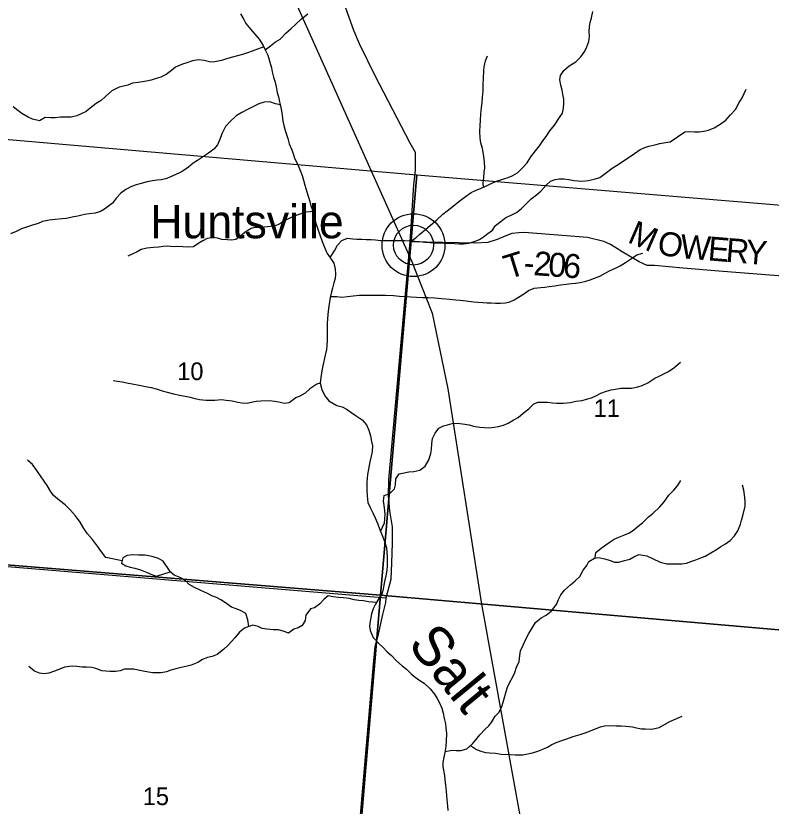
# Model space of a CAD drawing. Extents: x 0 to 42.5, y 0 to 22.
# Drawn here: x 6.921 to 7.815, y 17.417 to 18.353 of the extents above; entities that cross this region are included whole.
import ezdxf

# ---------------------------------------------------------------- set-up
doc = ezdxf.new("R2010")
doc.units = 0
for name, color, linetype in [('GM_X_County_Road', 7, 'Continuous'), ('GM_X_Major_River', 7, 'Continuous'), ('GM_X_Major_River_Text', 7, 'Continuous'), ('GM_X_Minor_River', 7, 'Continuous'), ('GM_X_Rail_Line', 7, 'Continuous'), ('GM_X_Section', 7, 'Continuous'), ('GM_X_Section_Text', 7, 'Continuous'), ('GM_X_Township_Road', 7, 'Continuous'), ('GM_X_Township_Road_Text', 7, 'Continuous'), ('GM_X_Unincorporated', 7, 'Continuous'), ('GM_X_Unincorporated_Location', 7, 'Continuous'), ('GM_X_Unincorporated_Text', 7, 'Continuous')]:
    doc.layers.add(name, color=color, linetype=linetype)

msp = doc.modelspace()

# ---------------------------------------------------------------- linework, layer by layer
at = {"layer": 'GM_X_County_Road'}
msp.add_lwpolyline([(7.30734, 17.15936), (7.34393, 17.58039), (7.34597, 17.60623), (7.34994, 17.62063), (7.35516, 17.64395), (7.35894, 17.65816), (7.3592, 17.66367), (7.36517, 17.68603), (7.36598, 17.70541), (7.36684, 17.72841), (7.36652, 17.7478), (7.36335, 17.76685), (7.36186, 17.78436), (7.3623, 17.80355), (7.38765, 18.08537), (7.39192, 18.15281), (7.39384, 18.17009), (7.39398, 18.18111), (7.39392, 18.19081), (7.38743, 18.2021), (7.346, 18.28169), (7.32772, 18.31974), (7.3211, 18.33541), (7.29585, 18.40643)], dxfattribs=at)
at = {"layer": 'GM_X_Major_River'}
for points in [[(7.18671, 18.35526), (7.19052, 18.34839), (7.19319, 18.34363), (7.19911, 18.33636), (7.20388, 18.33082), (7.20884, 18.32509), (7.21341, 18.31765), (7.21608, 18.3125), (7.21893, 18.30621), (7.22159, 18.29783), (7.2233, 18.29098), (7.22425, 18.28622), (7.22595, 18.27994), (7.22766, 18.27404), (7.22918, 18.26681), (7.23031, 18.26206), (7.23164, 18.25692), (7.23297, 18.25102), (7.2341, 18.24607), (7.23543, 18.24037), (7.23618, 18.23523), (7.23693, 18.2282), (7.23807, 18.22287), (7.23959, 18.21716), (7.24263, 18.20764), (7.24453, 18.20117), (7.24719, 18.19469), (7.24909, 18.18974), (7.25061, 18.18441), (7.25385, 18.17812), (7.25689, 18.17069), (7.25956, 18.16383), (7.26146, 18.15831), (7.26298, 18.15241), (7.26525, 18.14423), (7.26677, 18.13909), (7.26886, 18.1328), (7.27019, 18.12785), (7.2719, 18.1229), (7.2738, 18.11586), (7.2755, 18.10863), (7.27797, 18.10139), (7.2833, 18.0854), (7.28577, 18.0795), (7.28939, 18.07149)], [(7.28939, 18.07149), (7.29339, 18.06576), (7.2972, 18.06004), (7.29872, 18.05338), (7.29928, 18.04673), (7.29869, 18.04198), (7.29734, 18.03648), (7.2958, 18.03023), (7.29407, 18.02454), (7.29291, 18.01942), (7.29136, 18.00917), (7.29058, 18.0031), (7.2896, 17.99456), (7.2894, 17.98848), (7.28936, 17.96835), (7.28896, 17.96246), (7.28838, 17.95772), (7.28683, 17.95089), (7.28432, 17.93857), (7.28297, 17.9325), (7.2818, 17.92472), (7.28102, 17.91807), (7.28311, 17.91046), (7.28673, 17.90303), (7.2915, 17.89691), (7.30066, 17.89153), (7.30697, 17.88977), (7.31309, 17.88669), (7.31862, 17.88285), (7.32359, 17.8794), (7.33066, 17.87441), (7.336, 17.86867), (7.33866, 17.86238), (7.34075, 17.85553), (7.34189, 17.84887), (7.34283, 17.84355), (7.34263, 17.83709), (7.34147, 17.8314), (7.33973, 17.82476), (7.33837, 17.81623), (7.33721, 17.80978), (7.33623, 17.80048), (7.33641, 17.79079), (7.33658, 17.78452), (7.33752, 17.77653), (7.34019, 17.77082), (7.34342, 17.76433), (7.34609, 17.75843), (7.34913, 17.75119), (7.35123, 17.74566), (7.35408, 17.7388), (7.35636, 17.7329), (7.35788, 17.72814), (7.3594, 17.723), (7.35996, 17.71825), (7.36033, 17.7116), (7.36051, 17.70685), (7.36031, 17.70115), (7.35992, 17.6964), (7.35895, 17.68995), (7.3574, 17.68332), (7.35547, 17.6744), (7.35431, 17.66928), (7.35105, 17.6638), (7.34663, 17.65642), (7.34375, 17.65074), (7.34183, 17.64506), (7.34009, 17.63614), (7.3395, 17.63045), (7.34025, 17.62513), (7.34387, 17.61674), (7.35036, 17.60986), (7.35532, 17.60545), (7.36047, 17.59972), (7.36563, 17.5955), (7.37154, 17.58938), (7.37803, 17.58325), (7.38338, 17.57923), (7.38892, 17.57387), (7.39369, 17.56984), (7.39884, 17.56601), (7.404, 17.56274), (7.41144, 17.55604), (7.41641, 17.54973), (7.41965, 17.54458), (7.42231, 17.53962), (7.42498, 17.53315), (7.42649, 17.52744), (7.42801, 17.52116), (7.42934, 17.51469), (7.42971, 17.50994), (7.43065, 17.50309), (7.43025, 17.49417), (7.42966, 17.48791), (7.42869, 17.48069), (7.42753, 17.47519), (7.42618, 17.46894), (7.42636, 17.46362), (7.42825, 17.45335), (7.42881, 17.44821), (7.42937, 17.44251)], [(7.42937, 17.44251), (7.43012, 17.43472), (7.43049, 17.42978), (7.43105, 17.42502), (7.4318, 17.41723), (7.43198, 17.4121)]]:
    msp.add_lwpolyline(points, dxfattribs=at)
at = {"layer": 'GM_X_Minor_River'}
for points in [[(7.38838, 18.08631), (7.38868, 18.08634), (7.39424, 18.0901), (7.39922, 18.09443), (7.40554, 18.09971), (7.41168, 18.10479), (7.41915, 18.11119), (7.42643, 18.11798), (7.43122, 18.12174), (7.43831, 18.12758), (7.44521, 18.13304), (7.45306, 18.13868), (7.45977, 18.14357), (7.46494, 18.14581), (7.47145, 18.14861), (7.47623, 18.15086), (7.48408, 18.1546), (7.48963, 18.15684), (7.49863, 18.15962), (7.50361, 18.16148), (7.50839, 18.16316), (7.51471, 18.16672), (7.52142, 18.1737), (7.52621, 18.17861), (7.53024, 18.1858), (7.5358, 18.19278), (7.54079, 18.19863), (7.54482, 18.20468), (7.54866, 18.20978), (7.55307, 18.2164), (7.55825, 18.22339), (7.5642, 18.23246), (7.56784, 18.23738), (7.569, 18.24326), (7.56959, 18.24914), (7.56941, 18.25408), (7.56846, 18.25998), (7.56733, 18.26473), (7.56581, 18.27082), (7.56487, 18.27691), (7.56564, 18.28203), (7.56967, 18.28789), (7.57561, 18.29335), (7.58366, 18.29823), (7.58941, 18.30408), (7.5942, 18.31088), (7.59689, 18.31618), (7.59901, 18.32225), (7.59979, 18.3287), (7.59961, 18.33402), (7.59981, 18.3401), (7.60059, 18.34484), (7.60213, 18.35015), (7.60368, 18.35792)], [(7.21608, 18.3125), (7.2224, 18.3172), (7.22834, 18.3219), (7.2337, 18.32491), (7.24022, 18.33208), (7.24673, 18.33754), (7.25191, 18.34263), (7.259, 18.34903), (7.26628, 18.35506)], [(7.21422, 18.31609), (7.20384, 18.31221), (7.19618, 18.30922), (7.18929, 18.3068), (7.18336, 18.30552), (7.17742, 18.30385), (7.17034, 18.30162), (7.16422, 18.29977), (7.15656, 18.29811), (7.15159, 18.29777), (7.14356, 18.29973), (7.13706, 18.30073), (7.12979, 18.29926), (7.12309, 18.29722), (7.11811, 18.29554), (7.10988, 18.292), (7.1049, 18.28804), (7.09877, 18.28334), (7.09226, 18.28016), (7.08709, 18.27867), (7.08097, 18.27663), (7.07542, 18.27534), (7.07063, 18.27462), (7.06547, 18.27389), (7.05877, 18.27299), (7.05341, 18.27075), (7.04327, 18.26836), (7.03465, 18.26405), (7.02699, 18.25727), (7.02181, 18.25237), (7.01607, 18.24899), (7.00898, 18.24334), (7.004, 18.23939), (6.99883, 18.23696), (6.99289, 18.23434), (6.98639, 18.23268), (6.98007, 18.23273), (6.97357, 18.23258), (6.96726, 18.23187), (6.96228, 18.23191), (6.9554, 18.23234), (6.94889, 18.22858), (6.94048, 18.23035), (6.93532, 18.23286), (6.92787, 18.23709), (6.92309, 18.24055), (6.91775, 18.24515)], [(7.4742, 18.14991), (7.47414, 18.15505), (7.47472, 18.16075), (7.47531, 18.16777), (7.4759, 18.17289), (7.47572, 18.17954), (7.47478, 18.18677), (7.47308, 18.19571), (7.47137, 18.20256), (7.47043, 18.20807), (7.47006, 18.21567), (7.47027, 18.22289), (7.47066, 18.22897), (7.47125, 18.23637), (7.47203, 18.24415), (7.47281, 18.25022), (7.4734, 18.25611), (7.47399, 18.26408), (7.474, 18.2713), (7.47421, 18.27871), (7.47461, 18.28744), (7.47501, 18.29238), (7.47674, 18.29958), (7.47905, 18.30526)], [(7.69553, 18.20359), (7.71277, 18.21543), (7.71794, 18.21596), (7.72425, 18.21534), (7.7298, 18.2153), (7.73515, 18.21602), (7.7407, 18.2175), (7.7474, 18.2203), (7.75449, 18.22462), (7.76138, 18.22932), (7.76694, 18.23536), (7.7725, 18.24178), (7.77673, 18.24915), (7.78038, 18.25558), (7.78518, 18.26581)], [(7.23405, 18.24632), (7.23391, 18.24721), (7.22818, 18.24859), (7.2213, 18.25073), (7.21461, 18.25058), (7.20848, 18.24873), (7.2012, 18.24498), (7.19431, 18.24142), (7.18818, 18.23843), (7.18167, 18.2343), (7.17477, 18.22808), (7.16902, 18.22166), (7.16499, 18.21372), (7.16191, 18.20538), (7.1596, 18.20008), (7.15538, 18.19498), (7.14906, 18.19028), (7.14293, 18.18614), (7.13585, 18.18145), (7.13087, 18.17825), (7.12531, 18.17374), (7.1188, 18.16941), (7.11382, 18.1666), (7.1075, 18.16361), (7.09946, 18.16025), (7.09334, 18.15858), (7.08817, 18.15824), (7.08243, 18.15752), (7.07612, 18.15605), (7.06903, 18.1542), (7.0633, 18.15272), (7.05774, 18.15086), (7.05085, 18.14712), (7.04491, 18.14298), (7.04012, 18.13713), (7.03513, 18.13089), (7.02594, 18.12374), (7.02096, 18.12112), (7.01483, 18.11927), (7.00794, 18.11818), (7.00221, 18.11746), (6.99436, 18.11562), (6.98938, 18.11489), (6.98039, 18.11287), (6.97561, 18.11233), (6.96757, 18.11163), (6.9603, 18.11073), (6.95246, 18.10908), (6.9471, 18.10703), (6.94059, 18.1048), (6.93466, 18.10294), (6.92757, 18.10071), (6.92126, 18.09734), (6.91436, 18.09473)], [(7.29289, 18.06648), (7.298, 18.07466), (7.30165, 18.08128), (7.30682, 18.08694), (7.31333, 18.08955), (7.31984, 18.08893), (7.32461, 18.08833), (7.33035, 18.08829), (7.33533, 18.08806), (7.34145, 18.08783), (7.34642, 18.08741), (7.35292, 18.08679), (7.36306, 18.08672), (7.36899, 18.08668), (7.37434, 18.08683), (7.38084, 18.08678), (7.38792, 18.08635), (7.39347, 18.08593), (7.39882, 18.08551), (7.40513, 18.08489), (7.41087, 18.08428), (7.41641, 18.08386), (7.42999, 18.08376), (7.43496, 18.08354), (7.44013, 18.08312), (7.44606, 18.08289), (7.45084, 18.08285), (7.45715, 18.08376), (7.46442, 18.08579), (7.46959, 18.08784), (7.47457, 18.09104), (7.47955, 18.09518), (7.48492, 18.09913), (7.48856, 18.10442), (7.49527, 18.1095), (7.50082, 18.11383), (7.50733, 18.11663), (7.51346, 18.12), (7.51883, 18.12433), (7.52515, 18.13037), (7.5309, 18.13602), (7.53703, 18.14092), (7.5424, 18.14525), (7.54853, 18.15242), (7.55352, 18.15694), (7.55907, 18.15899), (7.56404, 18.15991), (7.5694, 18.15968), (7.57552, 18.15887), (7.58144, 18.15788), (7.58641, 18.15727), (7.59158, 18.15705), (7.59827, 18.15776), (7.60554, 18.15941), (7.61205, 18.16146), (7.6201, 18.1671), (7.6268, 18.17237), (7.63389, 18.17668), (7.64117, 18.18176), (7.64787, 18.18627), (7.65323, 18.18984), (7.65975, 18.19454), (7.66549, 18.19678), (7.67028, 18.19826), (7.67716, 18.19992), (7.6831, 18.2014), (7.68979, 18.20287), (7.69553, 18.20359)], [(7.27229, 18.12147), (7.26903, 18.12083), (7.26405, 18.12011), (7.25563, 18.1177), (7.25027, 18.11565), (7.24529, 18.11322), (7.23821, 18.10947), (7.23227, 18.10572), (7.22749, 18.10423), (7.22175, 18.10332), (7.21467, 18.10242), (7.20989, 18.10208), (7.20415, 18.10212), (7.19936, 18.10102), (7.19228, 18.09651), (7.18653, 18.09142), (7.18117, 18.08785), (7.176, 18.08732), (7.17122, 18.08755), (7.16453, 18.08798), (7.15937, 18.08934), (7.15459, 18.09014), (7.14712, 18.08905), (7.14234, 18.08643), (7.13755, 18.08342), (7.13123, 18.07929), (7.12434, 18.07877), (7.1186, 18.07938), (7.11229, 18.07962), (7.10694, 18.07928), (7.10082, 18.07989), (7.09527, 18.07974), (7.0901, 18.07902), (7.0836, 18.07831), (7.07595, 18.07779), (7.06906, 18.07594), (7.06427, 18.07332), (7.05929, 18.07089), (7.05336, 18.06808)], [(7.29314, 18.02046), (7.30075, 18.0205), (7.30687, 18.01989), (7.31357, 18.02041), (7.32026, 18.02112), (7.32753, 18.02202), (7.33231, 18.02217), (7.33748, 18.02213), (7.34455, 18.02189), (7.35259, 18.02202), (7.35852, 18.02217), (7.3677, 18.02172), (7.37496, 18.02072), (7.38223, 18.02029), (7.38854, 18.02005), (7.39523, 18.01981), (7.40212, 18.01938), (7.409, 18.01914), (7.41685, 18.01871), (7.4245, 18.01808), (7.43463, 18.01725), (7.44171, 18.01663), (7.44687, 18.01621), (7.45375, 18.01521), (7.46255, 18.0142), (7.46771, 18.01378), (7.47364, 18.01335), (7.47842, 18.01313), (7.48339, 18.0129), (7.48875, 18.01249), (7.49468, 18.01244), (7.50042, 18.01297), (7.50539, 18.01426), (7.51075, 18.0165), (7.51592, 18.01969), (7.52282, 18.02401), (7.5278, 18.02778), (7.53431, 18.0302), (7.54215, 18.03109), (7.54693, 18.03144), (7.5521, 18.03216), (7.5588, 18.03306), (7.56568, 18.03415), (7.57219, 18.03505), (7.5785, 18.03596), (7.58328, 18.0363), (7.58864, 18.03702), (7.59553, 18.03849), (7.60051, 18.04035), (7.60567, 18.04203), (7.61218, 18.04464), (7.61831, 18.0482), (7.62444, 18.05139), (7.63056, 18.054), (7.63612, 18.05681), (7.64263, 18.06075), (7.64952, 18.06564), (7.65604, 18.06996), (7.66312, 18.07181)], [(7.35259, 17.74239), (7.35717, 17.75265), (7.35756, 17.75739), (7.35796, 17.76271), (7.35702, 17.7705), (7.35608, 17.77849), (7.35686, 17.78513), (7.36336, 17.78717), (7.36892, 17.79264), (7.37027, 17.79757), (7.37048, 17.8046), (7.37451, 17.81045), (7.38063, 17.81193), (7.38618, 17.81284), (7.39211, 17.81337), (7.39919, 17.81502), (7.40532, 17.81954), (7.40955, 17.8271), (7.41205, 17.83449), (7.41282, 17.83943), (7.41341, 17.84664), (7.41419, 17.85252), (7.41727, 17.85877), (7.42148, 17.86463), (7.42685, 17.86744), (7.43163, 17.86873), (7.43737, 17.87002), (7.4433, 17.87074), (7.44961, 17.86993), (7.45745, 17.86873), (7.46261, 17.86718), (7.47007, 17.86598), (7.47561, 17.86537), (7.48097, 17.86514), (7.48709, 17.86586), (7.49226, 17.86658), (7.49819, 17.86806), (7.50374, 17.87068), (7.50968, 17.87405), (7.51542, 17.87743), (7.52136, 17.88251), (7.52788, 17.88741), (7.53401, 17.89325), (7.53899, 17.8953), (7.54492, 17.89545), (7.55008, 17.89522), (7.55601, 17.89461), (7.56136, 17.89419), (7.56901, 17.89432), (7.57724, 17.89521), (7.58355, 17.8965), (7.59121, 17.89758), (7.59618, 17.89888), (7.60231, 17.90035), (7.60824, 17.90316), (7.61322, 17.90597), (7.61992, 17.90839), (7.62566, 17.90987), (7.63045, 17.91097), (7.63695, 17.91187), (7.64403, 17.91201), (7.64977, 17.91216), (7.65704, 17.91363), (7.6622, 17.9153), (7.66891, 17.91829), (7.67714, 17.92393), (7.6825, 17.92636), (7.68863, 17.92916), (7.69342, 17.93179), (7.69974, 17.93611), (7.70759, 17.94289)], [(7.28104, 17.91802), (7.277, 17.91677), (7.26896, 17.91113), (7.2634, 17.90624), (7.25708, 17.90267), (7.25229, 17.90043), (7.24444, 17.8946), (7.23889, 17.89369), (7.23201, 17.89526), (7.22723, 17.89605), (7.22073, 17.89686), (7.21078, 17.89674), (7.20543, 17.89602), (7.19949, 17.89492), (7.19452, 17.89382), (7.18859, 17.89424), (7.18362, 17.89504), (7.17674, 17.89642), (7.16985, 17.89742), (7.16412, 17.89803), (7.15627, 17.89752), (7.15092, 17.89737), (7.14614, 17.8974), (7.1383, 17.89822), (7.13294, 17.89921), (7.1274, 17.90077), (7.12109, 17.90214), (7.1144, 17.90333), (7.10771, 17.90471), (7.10025, 17.90666), (7.09452, 17.90842), (7.08745, 17.91094), (7.08133, 17.9125), (7.07445, 17.9135), (7.0668, 17.91507), (7.05839, 17.91666), (7.05227, 17.91784), (7.04653, 17.91902), (7.04099, 17.91982), (7.03602, 17.92081)], [(7.04663, 17.70748), (7.02753, 17.71174), (7.02219, 17.71824), (7.01762, 17.72492), (7.0117, 17.73275), (7.00579, 17.73963), (7.0014, 17.74593), (6.99702, 17.75318), (6.9913, 17.76101), (6.98558, 17.7677), (6.97909, 17.77401), (6.9724, 17.77919), (6.96553, 17.78494), (6.96172, 17.7901), (6.95791, 17.79696), (6.95447, 17.80192), (6.95009, 17.80823), (6.9457, 17.81472), (6.94055, 17.82178), (6.93444, 17.82676)], [(7.42883, 17.48173), (7.43711, 17.48348), (7.44189, 17.48326), (7.44763, 17.48322), (7.45452, 17.48507), (7.46123, 17.49091), (7.46525, 17.49581), (7.47005, 17.50167), (7.4758, 17.50808), (7.48059, 17.51223), (7.48442, 17.51714), (7.48807, 17.52357), (7.49287, 17.52866), (7.49613, 17.53529), (7.49767, 17.54041), (7.49921, 17.5459), (7.50114, 17.55292), (7.50268, 17.55822), (7.50499, 17.56333), (7.50902, 17.57033), (7.51133, 17.57526), (7.51344, 17.58189), (7.51671, 17.58851), (7.51749, 17.59572), (7.51808, 17.60123), (7.52115, 17.60766), (7.52499, 17.6158), (7.52807, 17.62148), (7.53229, 17.62867), (7.53613, 17.63472), (7.54264, 17.64018), (7.54858, 17.64336), (7.55452, 17.64788), (7.56085, 17.656), (7.56335, 17.66168), (7.56585, 17.66717), (7.57026, 17.67303), (7.57735, 17.67905), (7.5829, 17.68395), (7.58846, 17.68904), (7.59249, 17.69661), (7.59652, 17.7019), (7.59921, 17.70701), (7.60591, 17.71095), (7.6107, 17.71167), (7.61796, 17.7101), (7.62446, 17.70815), (7.62962, 17.70622), (7.63459, 17.70618), (7.6411, 17.70784), (7.64741, 17.7097), (7.65239, 17.71251), (7.65814, 17.71494), (7.66292, 17.71414), (7.66789, 17.71354), (7.67458, 17.71026), (7.68356, 17.70601), (7.69139, 17.70425), (7.69694, 17.70402), (7.7021, 17.70398), (7.70918, 17.70412), (7.71454, 17.70484), (7.72086, 17.70707), (7.72564, 17.70875), (7.73177, 17.71098), (7.73674, 17.71303), (7.74345, 17.71716), (7.75034, 17.7211), (7.75532, 17.72449), (7.76068, 17.72787), (7.76624, 17.73182), (7.77161, 17.73728), (7.77525, 17.74296), (7.77871, 17.7511), (7.77987, 17.75584), (7.78122, 17.76096), (7.78411, 17.77233), (7.78393, 17.77841), (7.78319, 17.78583), (7.78262, 17.79115), (7.78111, 17.79705)], [(7.60653, 17.71104), (7.60746, 17.71758), (7.61378, 17.72248), (7.61914, 17.72643), (7.62413, 17.73019), (7.6291, 17.73319), (7.63446, 17.73543), (7.64059, 17.73786), (7.6471, 17.74085), (7.65246, 17.74442), (7.65764, 17.74856), (7.66262, 17.7527), (7.66971, 17.75949), (7.67469, 17.76344), (7.68331, 17.77136), (7.6883, 17.77759), (7.69367, 17.78515), (7.69981, 17.79137), (7.70403, 17.79647), (7.70786, 17.80252)], [(7.10345, 17.69485), (7.09504, 17.70707), (7.0895, 17.71053), (7.08357, 17.71228), (7.07841, 17.71365), (7.07363, 17.71425), (7.06598, 17.7145), (7.05929, 17.71474), (7.05259, 17.71384), (7.04742, 17.71103), (7.04607, 17.70496), (7.05085, 17.7015), (7.0562, 17.69994), (7.06174, 17.69895), (7.06843, 17.69701), (7.07608, 17.69391), (7.08257, 17.6912), (7.08735, 17.68965), (7.10363, 17.69469)], [(7.19648, 17.6299), (7.1953, 17.63758), (7.19302, 17.64519), (7.18768, 17.64827), (7.1829, 17.65021), (7.17602, 17.65292), (7.16914, 17.65771), (7.16361, 17.66155), (7.15825, 17.66406), (7.15271, 17.66619), (7.14755, 17.66889), (7.13991, 17.67255), (7.13246, 17.67622), (7.12596, 17.67949), (7.12177, 17.68446), (7.11604, 17.68735), (7.10839, 17.69045), (7.10324, 17.69504)], [(7.34786, 17.65847), (7.33822, 17.65914), (7.33249, 17.66013), (7.32694, 17.66074), (7.32121, 17.66155), (7.31528, 17.66292), (7.30878, 17.66373), (7.30285, 17.66434), (7.29597, 17.66496), (7.29061, 17.66614), (7.28525, 17.662), (7.28027, 17.65633), (7.27433, 17.65201), (7.26954, 17.65091), (7.26398, 17.64316), (7.2632, 17.6369), (7.25994, 17.63103), (7.25515, 17.62841), (7.24979, 17.62655), (7.24347, 17.62184), (7.23831, 17.62378), (7.23181, 17.62592), (7.22531, 17.62577), (7.21804, 17.62659), (7.2125, 17.62758), (7.20772, 17.62989), (7.20141, 17.63127), (7.19662, 17.62997), (7.19165, 17.62773), (7.18552, 17.62321), (7.17996, 17.61642), (7.17229, 17.60792), (7.16673, 17.60265), (7.15907, 17.59662), (7.15313, 17.59439), (7.14777, 17.5931), (7.14184, 17.59086), (7.13609, 17.5873), (7.12825, 17.58412), (7.12193, 17.58265), (7.11638, 17.58136), (7.11006, 17.5797), (7.10413, 17.57803), (7.09935, 17.57636), (7.09303, 17.57507), (7.08806, 17.57492), (7.0829, 17.57515), (7.07773, 17.57575), (7.07162, 17.57713), (7.06569, 17.57831), (7.06053, 17.5793), (7.05536, 17.57933), (7.04943, 17.57919), (7.04446, 17.57732), (7.03872, 17.57661), (7.03202, 17.57647), (7.02724, 17.57688), (7.02246, 17.57749), (7.01558, 17.58), (7.01061, 17.58137), (7.0043, 17.58161), (6.99952, 17.58183), (6.99283, 17.58245), (6.98766, 17.58287), (6.97829, 17.5816), (6.97159, 17.579), (6.96661, 17.57694), (6.95972, 17.57452), (6.95417, 17.5738), (6.94901, 17.57479), (6.94309, 17.57711), (6.9364, 17.58248)], [(7.45913, 17.48908), (7.45893, 17.48921), (7.46599, 17.48441), (7.47134, 17.48228), (7.47669, 17.48072), (7.48167, 17.4805), (7.48855, 17.48007), (7.49543, 17.47888), (7.50653, 17.47823), (7.51169, 17.47781), (7.52087, 17.47812), (7.53235, 17.48032), (7.53886, 17.48217), (7.54479, 17.48479), (7.55015, 17.48722), (7.55532, 17.49022), (7.56145, 17.49283), (7.56719, 17.49507), (7.57313, 17.49674), (7.58059, 17.49953), (7.58882, 17.50194), (7.59456, 17.50399), (7.60107, 17.50641), (7.60777, 17.50921), (7.61275, 17.51108), (7.61753, 17.51218), (7.62499, 17.51251), (7.6315, 17.51227), (7.63723, 17.51223), (7.64297, 17.51199), (7.65081, 17.51099), (7.65559, 17.50981), (7.66152, 17.50882), (7.6663, 17.5086), (7.67376, 17.50835), (7.68237, 17.51038), (7.6885, 17.51375), (7.69501, 17.5175), (7.70113, 17.52031), (7.70936, 17.52386)]]:
    msp.add_lwpolyline(points, dxfattribs=at)
at = {"layer": 'GM_X_Rail_Line'}
msp.add_lwpolyline([(7.16795, 18.69518), (7.18749, 18.53209), (7.19593, 18.49415), (7.38905, 18.06269), (7.41372, 18.0008), (7.43212, 17.9111), (7.47197, 17.65619), (7.56463, 17.14484), (7.58341, 17.04913), (7.60553, 16.97375), (7.61971, 16.94218), (7.74723, 16.71174), (7.7666, 16.68172), (7.79639, 16.63739), (7.93488, 16.50931), (7.97601, 16.46994), (7.98854, 16.45646), (7.99258, 16.44438), (7.9907, 16.42806), (7.98347, 16.32444), (7.94829, 15.9349)], dxfattribs=at)
at = {"layer": 'GM_X_Section'}
for points in [[(7.39563, 18.16469), (7.35243, 17.66688), (6.86541, 17.70644), (6.8982, 18.20769)], [(7.88871, 18.12341), (7.84665, 17.62408), (7.35243, 17.66688), (7.39563, 18.16469)], [(6.86541, 17.70644), (7.35243, 17.66688), (7.30959, 17.16207), (6.82143, 17.20258)], [(7.35243, 17.66688), (7.84665, 17.62408), (7.80193, 17.12684), (7.30959, 17.16207)]]:
    msp.add_lwpolyline(points, close=True, dxfattribs=at)
at = {"layer": 'GM_X_Township_Road'}
for points in [[(7.63101, 18.07807), (7.6248, 18.08214), (7.61689, 18.08566), (7.59763, 18.09045), (7.52249, 18.09611), (7.51624, 18.09599), (7.50789, 18.09495), (7.50065, 18.09219), (7.49075, 18.08812), (7.47934, 18.08446), (7.46417, 18.0835), (7.38765, 18.08537)], [(7.8789, 18.04068), (7.75285, 18.05037), (7.71084, 18.05411), (7.67678, 18.05737), (7.66825, 18.05728), (7.65883, 18.06139), (7.63871, 18.07323), (7.63101, 18.07807)], [(5.86549, 17.78868), (6.35504, 17.74968), (6.86298, 17.70481), (7.3592, 17.66367)]]:
    msp.add_lwpolyline(points, dxfattribs=at)
at = {"layer": 'GM_X_Unincorporated'}
for radius in [0.0372, 0.02358]:
    msp.add_circle((7.39154, 18.08129), radius, dxfattribs=at)
at = {"layer": 'GM_X_Unincorporated_Location'}
msp.add_line((7.39154, 18.08129), (7.39154, 18.08129), dxfattribs=at)

# ---------------------------------------------------------------- texts
at = {"layer": 'GM_X_Major_River_Text'}
msp.add_text('Salt', height=0.047348, rotation=309.44848, dxfattribs=at).set_placement((7.38363, 17.60808))
at = {"layer": 'GM_X_Section_Text'}
for s, p in [('10', (7.11182, 17.92153)), ('11', (7.60473, 17.87778)), ('15', (7.07099, 17.41846))]:
    msp.add_text(s, height=0.020928, rotation=0.00001, dxfattribs=at).set_placement(p)
at = {"layer": 'GM_X_Township_Road_Text'}
for s, rotation, p in [('M', 336.47311, (7.64368, 18.08526)), ('O', 349.64802, (7.67876, 18.07088)), ('W', 355.40898, (7.70645, 18.06598)), ('E', 355.30185, (7.73924, 18.06335)), ('R', 355.30151, (7.76042, 18.06161)), ('Y', 355.3011, (7.78368, 18.05969)), ('T', 17.26736, (7.50377, 18.0407)), ('2', 355.80167, (7.53291, 18.04586)), ('0', 355.77831, (7.55036, 18.04457)), ('6', 355.77831, (7.56782, 18.04329)), ('-', 355.89826, (7.52129, 18.04669))]:
    msp.add_text(s, height=0.02841, rotation=rotation, dxfattribs=at).set_placement(p)
at = {"layer": 'GM_X_Unincorporated_Text'}
msp.add_text('Huntsville', height=0.039489, rotation=0.00001, dxfattribs=at).set_placement((7.07994, 18.08939))

doc.saveas('drawing.dxf')
